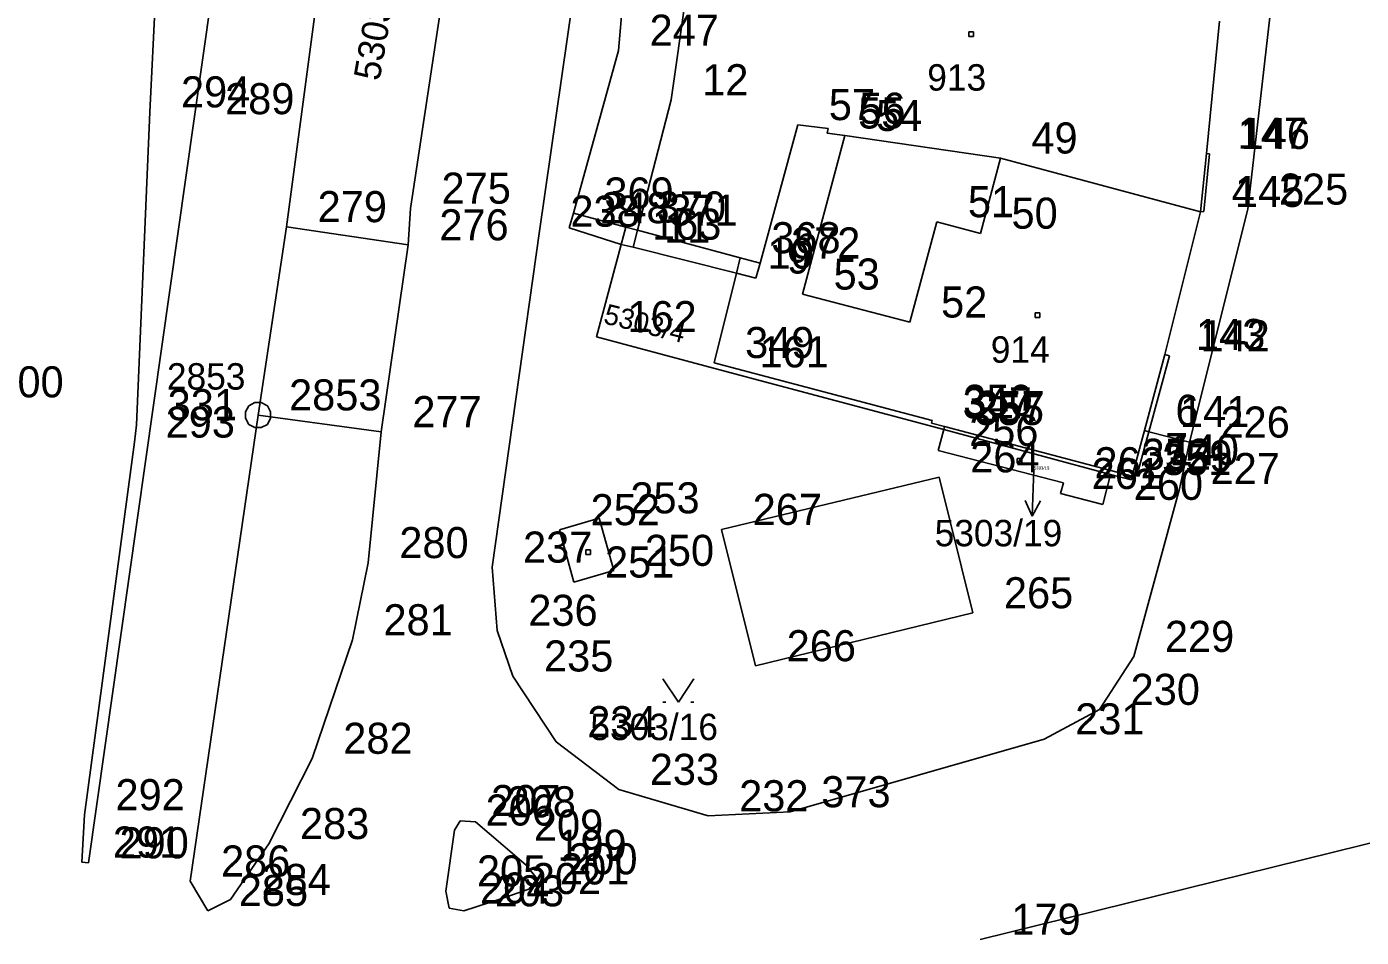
# Model space of a CAD drawing. Extents: x -822293 to -820259, y -1071573 to -1068794.
# Drawn here: x -821867.3 to -821781.3, y -1070167.2 to -1070108.5 of the extents above; entities that cross this region are included whole.
import ezdxf

# ---------------------------------------------------------------- set-up
doc = ezdxf.new("R2010")
doc.units = 0
for name, color, linetype in [('Vrstva 11', 7, 'Continuous'), ('Vrstva 13', 7, 'Continuous'), ('Vrstva 14', 7, 'Continuous'), ('Vrstva 16', 7, 'Continuous'), ('Vrstva 2', 7, 'Continuous'), ('Vrstva 3', 7, 'Continuous'), ('Vrstva 5', 7, 'Continuous'), ('Vrstva 6', 7, 'Continuous'), ('Vrstva 7', 7, 'Continuous'), ('Vrstva 8', 7, 'Continuous'), ('Vrstva 9', 7, 'Continuous')]:
    doc.layers.add(name, color=color, linetype=linetype)

# ---------------------------------------------------------------- blocks, each defined once
blk = doc.blocks.new('Z314')
at = {"layer": 'Vrstva 2'}
for p, q in [((-100, 70), (0, -80)), ((0, -80), (100, 70)), ((-100, -80), (-80, -80)), ((80, -80), (100, -80))]:
    blk.add_line(p, q, dxfattribs=at)
blk = doc.blocks.new('Z61')
at = {"layer": 'Vrstva 2'}
for p, q in [((0, 300), (-50, 200)), ((0, 0), (0, 300)), ((0, 300), (50, 200))]:
    blk.add_line(p, q, dxfattribs=at)
blk = doc.blocks.new('Z402')
at = {"layer": 'Vrstva 2'}
for p, q in [((-10, 10), (20, 10)), ((-10, -20), (-10, 10)), ((20, 10), (20, -20)), ((20, -20), (-10, -20))]:
    blk.add_line(p, q, dxfattribs=at)
blk = doc.blocks.new('Z101')
at = {"layer": 'Vrstva 2'}
for p, q in [((-80, 20), (-60, 60)), ((-80, -20), (-80, 20)), ((-60, 60), (-20, 80)), ((-20, 80), (20, 80)), ((0, 0), (0, 0)), ((20, 80), (60, 60)), ((60, 60), (80, 20)), ((80, 20), (80, -20)), ((-60, -60), (-80, -20)), ((-20, -80), (-60, -60)), ((20, -80), (-20, -80)), ((60, -60), (20, -80)), ((80, -20), (60, -60))]:
    blk.add_line(p, q, dxfattribs=at)

msp = doc.modelspace()

# ---------------------------------------------------------------- linework, layer by layer
at = {"layer": 'Vrstva 2'}
for p, q in [((-821842.56, -1070120.24), (-821833.95, -1070063.53)), ((-821788.63, -1070120.3), (-821784.97, -1070088.19)), ((-821856.5, -1070114.48), (-821853.39, -1070092.67)), ((-821846.84, -1070093.52), (-821850.54, -1070121.43)), ((-821858.61, -1070099.25), (-821859.34, -1070114.04)), ((-821828.32, -1070100.38), (-821829.16, -1070110.07)), ((-821825.77, -1070113.26), (-821823.98, -1070100.64)), ((-821832.11, -1070106.8), (-821834.26, -1070121.72)), ((-821791.29, -1070116.7), (-821790.45, -1070108.19)), ((-821829.16, -1070110.07), (-821832.07, -1070120.55)), ((-821827.95, -1070121.65), (-821825.77, -1070113.26)), ((-821859.34, -1070114.04), (-821860.2, -1070134.18)), ((-821863.3, -1070162.39), (-821856.5, -1070114.48)), ((-821820.05, -1070123.77), (-821817.62, -1070114.86)), ((-821817.62, -1070114.86), (-821815.66, -1070115.09)), ((-821815.66, -1070115.09), (-821815.73, -1070115.4)), ((-821815.73, -1070115.4), (-821814.58, -1070115.56)), ((-821814.58, -1070115.56), (-821804.57, -1070117.01)), ((-821804.57, -1070117.01), (-821791.67, -1070120.46)), ((-821791.67, -1070120.46), (-821791.29, -1070116.7)), ((-821842.7, -1070122.6), (-821842.56, -1070120.24)), ((-821792.39, -1070135.3), (-821788.63, -1070120.3)), ((-821832.07, -1070120.55), (-821828.7, -1070121.45)), ((-821793.97, -1070129.66), (-821791.67, -1070120.46)), ((-821850.54, -1070121.43), (-821852.38, -1070133.55)), ((-821834.26, -1070121.72), (-821837.31, -1070143.35)), ((-821829, -1070122.56), (-821828.7, -1070121.45)), ((-821828.7, -1070121.45), (-821827.95, -1070121.65)), ((-821827.95, -1070121.65), (-821821.32, -1070123.43)), ((-821844.44, -1070134.63), (-821842.7, -1070122.6)), ((-821830.59, -1070128.51), (-821829, -1070122.56)), ((-821821.32, -1070123.43), (-821821.57, -1070124.42)), ((-821821.32, -1070123.43), (-821820.05, -1070123.77)), ((-821821.57, -1070124.42), (-821823.01, -1070130.18)), ((-821822.08, -1070130.78), (-821830.59, -1070128.51)), ((-821795.29, -1070134.54), (-821793.97, -1070129.66)), ((-821823.01, -1070130.18), (-821808.96, -1070133.9)), ((-821808.22, -1070134.49), (-821822.08, -1070130.78)), ((-821860.2, -1070134.18), (-821860.33, -1070135.3)), ((-821852.38, -1070133.55), (-821856.76, -1070163.56)), ((-821808.96, -1070133.9), (-821809, -1070134.07)), ((-821809, -1070134.07), (-821808.17, -1070134.29)), ((-821845.28, -1070143.06), (-821844.44, -1070134.63)), ((-821808.22, -1070134.49), (-821808.58, -1070135.84)), ((-821808.17, -1070134.29), (-821808.22, -1070134.49)), ((-821797.47, -1070137.37), (-821808.22, -1070134.49)), ((-821795.29, -1070134.54), (-821795.96, -1070137)), ((-821795, -1070134.62), (-821795.29, -1070134.54)), ((-821792.39, -1070135.3), (-821795, -1070134.62)), ((-821860.33, -1070135.3), (-821863.56, -1070159.29)), ((-821808.58, -1070135.84), (-821800.51, -1070137.92)), ((-821793.03, -1070138.29), (-821792.39, -1070135.3)), ((-821797.98, -1070139.31), (-821797.47, -1070137.37)), ((-821796.15, -1070137.71), (-821797.47, -1070137.37)), ((-821796.09, -1070137.48), (-821796.15, -1070137.71)), ((-821795.96, -1070137), (-821796.09, -1070137.48)), ((-821800.51, -1070137.92), (-821800.69, -1070138.61)), ((-821795.97, -1070149.1), (-821793.03, -1070138.29)), ((-821800.69, -1070138.61), (-821797.98, -1070139.31)), ((-821846.3, -1070148.03), (-821845.28, -1070143.06)), ((-821837.31, -1070143.35), (-821836.97, -1070147.42)), ((-821836.97, -1070147.42), (-821835.96, -1070150.36)), ((-821848.89, -1070155.66), (-821846.3, -1070148.03)), ((-821798.18, -1070152.51), (-821795.97, -1070149.1)), ((-821835.96, -1070150.36), (-821833.17, -1070154.59)), ((-821801.75, -1070154.41), (-821798.18, -1070152.51)), ((-821833.17, -1070154.59), (-821829.15, -1070157.66)), ((-821818.1, -1070159.1), (-821801.75, -1070154.41)), ((-821851.68, -1070161.15), (-821848.89, -1070155.66)), ((-821829.15, -1070157.66), (-821823.39, -1070159.36)), ((-821823.39, -1070159.36), (-821818.1, -1070159.1)), ((-821863.56, -1070159.29), (-821863.73, -1070162.34)), ((-821774.34, -1070159.52), (-821805.86, -1070167.31)), ((-821854.16, -1070164.75), (-821851.68, -1070161.15)), ((-821863.73, -1070162.34), (-821863.3, -1070162.39)), ((-821856.76, -1070163.56), (-821855.62, -1070165.46)), ((-821855.62, -1070165.46), (-821854.16, -1070164.75))]:
    msp.add_line(p, q, dxfattribs=at)
at = {"layer": 'Vrstva 3'}
for p, q in [((-821814.58, -1070115.56), (-821817.31, -1070125.77)), ((-821805.85, -1070121.85), (-821804.57, -1070117.01)), ((-821791.09, -1070116.72), (-821791.46, -1070120.45)), ((-821791.29, -1070116.7), (-821791.09, -1070116.72)), ((-821791.46, -1070120.45), (-821791.67, -1070120.46)), ((-821832.34, -1070121.5), (-821832.07, -1070120.55)), ((-821810.39, -1070127.57), (-821808.66, -1070121.11)), ((-821808.66, -1070121.11), (-821805.85, -1070121.85)), ((-821850.54, -1070121.43), (-821842.7, -1070122.6)), ((-821829, -1070122.56), (-821832.34, -1070121.5)), ((-821828.22, -1070122.75), (-821827.95, -1070121.65)), ((-821828.22, -1070122.75), (-821829, -1070122.56)), ((-821821.57, -1070124.42), (-821828.22, -1070122.75)), ((-821820.05, -1070123.77), (-821820.31, -1070124.74)), ((-821820.31, -1070124.74), (-821821.57, -1070124.42)), ((-821817.31, -1070125.77), (-821810.39, -1070127.57)), ((-821793.68, -1070129.74), (-821795, -1070134.62)), ((-821793.97, -1070129.66), (-821793.68, -1070129.74)), ((-821844.44, -1070134.63), (-821852.38, -1070133.55)), ((-821808.17, -1070134.29), (-821796.09, -1070137.48)), ((-821795, -1070134.62), (-821795.67, -1070137.08)), ((-821822.52, -1070140.92), (-821808.51, -1070137.54)), ((-821808.51, -1070137.54), (-821806.34, -1070146.29)), ((-821795.67, -1070137.08), (-821795.96, -1070137)), ((-821832.96, -1070140.94), (-821830.4, -1070140.18)), ((-821830.4, -1070140.18), (-821829.47, -1070143.56)), ((-821832.03, -1070144.31), (-821832.96, -1070140.94)), ((-821820.33, -1070149.7), (-821822.52, -1070140.92)), ((-821829.47, -1070143.56), (-821832.03, -1070144.31)), ((-821806.34, -1070146.29), (-821820.33, -1070149.7)), ((-821839.72, -1070160.28), (-821839.37, -1070159.67)), ((-821839.37, -1070159.67), (-821838.37, -1070159.75)), ((-821838.37, -1070159.75), (-821836.61, -1070161.25)), ((-821840.28, -1070164.2), (-821839.72, -1070160.28)), ((-821836.61, -1070161.25), (-821835.1, -1070162.54)), ((-821835.1, -1070162.54), (-821834.4, -1070163.42)), ((-821834.4, -1070163.42), (-821834.93, -1070164.07)), ((-821840.08, -1070165.3), (-821840.28, -1070164.2)), ((-821834.93, -1070164.07), (-821836.75, -1070164.69)), ((-821836.75, -1070164.69), (-821839.13, -1070165.48)), ((-821839.13, -1070165.48), (-821840.08, -1070165.3))]:
    msp.add_line(p, q, dxfattribs=at)
at = {"layer": 'Vrstva 8'}
for p, q in [((-821829.16, -1070110.07), (-821829.16, -1070110.07)), ((-821825.77, -1070113.26), (-821825.77, -1070113.26)), ((-821859.34, -1070114.04), (-821859.34, -1070114.04)), ((-821856.5, -1070114.48), (-821856.5, -1070114.48)), ((-821817.62, -1070114.86), (-821817.62, -1070114.86)), ((-821815.66, -1070115.09), (-821815.66, -1070115.09)), ((-821815.73, -1070115.4), (-821815.73, -1070115.4)), ((-821814.58, -1070115.56), (-821814.58, -1070115.56)), ((-821804.57, -1070117.01), (-821804.57, -1070117.01)), ((-821791.29, -1070116.7), (-821791.29, -1070116.7)), ((-821791.09, -1070116.72), (-821791.09, -1070116.72)), ((-821842.56, -1070120.24), (-821842.56, -1070120.24)), ((-821791.46, -1070120.45), (-821791.46, -1070120.45)), ((-821788.63, -1070120.3), (-821788.63, -1070120.3)), ((-821832.07, -1070120.55), (-821832.07, -1070120.55)), ((-821808.66, -1070121.11), (-821808.66, -1070121.11)), ((-821791.67, -1070120.46), (-821791.67, -1070120.46)), ((-821850.54, -1070121.43), (-821850.54, -1070121.43)), ((-821834.26, -1070121.72), (-821834.26, -1070121.72)), ((-821832.34, -1070121.5), (-821832.34, -1070121.5)), ((-821828.7, -1070121.45), (-821828.7, -1070121.45)), ((-821827.95, -1070121.65), (-821827.95, -1070121.65)), ((-821805.85, -1070121.85), (-821805.85, -1070121.85)), ((-821842.7, -1070122.6), (-821842.7, -1070122.6)), ((-821829, -1070122.56), (-821829, -1070122.56)), ((-821828.22, -1070122.75), (-821828.22, -1070122.75)), ((-821821.32, -1070123.43), (-821821.32, -1070123.43)), ((-821820.05, -1070123.77), (-821820.05, -1070123.77)), ((-821821.57, -1070124.42), (-821821.57, -1070124.42)), ((-821820.31, -1070124.74), (-821820.31, -1070124.74)), ((-821817.31, -1070125.77), (-821817.31, -1070125.77)), ((-821810.39, -1070127.57), (-821810.39, -1070127.57)), ((-821830.59, -1070128.51), (-821830.59, -1070128.51)), ((-821793.97, -1070129.66), (-821793.97, -1070129.66)), ((-821793.68, -1070129.74), (-821793.68, -1070129.74)), ((-821823.01, -1070130.18), (-821823.01, -1070130.18)), ((-821822.08, -1070130.78), (-821822.08, -1070130.78)), ((-821860.2, -1070134.18), (-821860.2, -1070134.18)), ((-821852.38, -1070133.55), (-821852.38, -1070133.55)), ((-821809, -1070134.07), (-821809, -1070134.07)), ((-821808.96, -1070133.9), (-821808.96, -1070133.9)), ((-821844.44, -1070134.63), (-821844.44, -1070134.63)), ((-821808.22, -1070134.49), (-821808.22, -1070134.49)), ((-821808.17, -1070134.29), (-821808.17, -1070134.29)), ((-821795.29, -1070134.54), (-821795.29, -1070134.54)), ((-821795, -1070134.62), (-821795, -1070134.62)), ((-821860.33, -1070135.3), (-821860.33, -1070135.3)), ((-821808.58, -1070135.84), (-821808.58, -1070135.84)), ((-821792.39, -1070135.3), (-821792.39, -1070135.3)), ((-821808.51, -1070137.54), (-821808.51, -1070137.54)), ((-821797.47, -1070137.37), (-821797.47, -1070137.37)), ((-821796.09, -1070137.48), (-821796.09, -1070137.48)), ((-821795.96, -1070137), (-821795.96, -1070137)), ((-821795.67, -1070137.08), (-821795.67, -1070137.08)), ((-821800.51, -1070137.92), (-821800.51, -1070137.92)), ((-821796.15, -1070137.71), (-821796.15, -1070137.71)), ((-821793.03, -1070138.29), (-821793.03, -1070138.29)), ((-821800.69, -1070138.61), (-821800.69, -1070138.61)), ((-821797.98, -1070139.31), (-821797.98, -1070139.31)), ((-821830.4, -1070140.18), (-821830.4, -1070140.18)), ((-821832.96, -1070140.94), (-821832.96, -1070140.94)), ((-821822.52, -1070140.92), (-821822.52, -1070140.92)), ((-821845.28, -1070143.06), (-821845.28, -1070143.06)), ((-821837.31, -1070143.35), (-821837.31, -1070143.35)), ((-821829.47, -1070143.56), (-821829.47, -1070143.56)), ((-821832.03, -1070144.31), (-821832.03, -1070144.31)), ((-821806.34, -1070146.29), (-821806.34, -1070146.29)), ((-821836.97, -1070147.42), (-821836.97, -1070147.42)), ((-821846.3, -1070148.03), (-821846.3, -1070148.03)), ((-821795.97, -1070149.1), (-821795.97, -1070149.1)), ((-821835.96, -1070150.36), (-821835.96, -1070150.36)), ((-821820.33, -1070149.7), (-821820.33, -1070149.7)), ((-821798.18, -1070152.51), (-821798.18, -1070152.51)), ((-821833.17, -1070154.59), (-821833.17, -1070154.59)), ((-821801.75, -1070154.41), (-821801.75, -1070154.41)), ((-821848.89, -1070155.66), (-821848.89, -1070155.66)), ((-821829.15, -1070157.66), (-821829.15, -1070157.66)), ((-821818.1, -1070159.1), (-821818.1, -1070159.1)), ((-821863.56, -1070159.29), (-821863.56, -1070159.29)), ((-821839.37, -1070159.67), (-821839.37, -1070159.67)), ((-821838.37, -1070159.75), (-821838.37, -1070159.75)), ((-821823.39, -1070159.36), (-821823.39, -1070159.36)), ((-821839.72, -1070160.28), (-821839.72, -1070160.28)), ((-821851.68, -1070161.15), (-821851.68, -1070161.15)), ((-821836.61, -1070161.25), (-821836.61, -1070161.25)), ((-821863.73, -1070162.34), (-821863.73, -1070162.34)), ((-821863.3, -1070162.39), (-821863.3, -1070162.39)), ((-821835.1, -1070162.54), (-821835.1, -1070162.54)), ((-821834.4, -1070163.42), (-821834.4, -1070163.42)), ((-821856.76, -1070163.56), (-821856.76, -1070163.56)), ((-821840.28, -1070164.2), (-821840.28, -1070164.2)), ((-821834.93, -1070164.07), (-821834.93, -1070164.07)), ((-821854.16, -1070164.75), (-821854.16, -1070164.75)), ((-821836.75, -1070164.69), (-821836.75, -1070164.69)), ((-821855.62, -1070165.46), (-821855.62, -1070165.46)), ((-821840.08, -1070165.3), (-821840.08, -1070165.3)), ((-821839.13, -1070165.48), (-821839.13, -1070165.48))]:
    msp.add_line(p, q, dxfattribs=at)

# ---------------------------------------------------------------- block references
at = {"layer": 'Vrstva 11', "xscale": 0.01, "yscale": 0.01}
for p in [(-821806.51, -1070108.98), (-821802.23, -1070127.06), (-821803.39, -1070136.45), (-821831.16, -1070142.33)]:
    msp.add_blockref('Z402', p, dxfattribs=at)
at = {"layer": 'Vrstva 13', "xscale": 0.01, "yscale": 0.01}
msp.add_blockref('Z314', (-821825.31, -1070151.24), dxfattribs=at)
at = {"layer": 'Vrstva 14', "xscale": 0.01, "yscale": 0.01}
msp.add_blockref('Z101', (-821852.38, -1070133.55), dxfattribs=at)
at = {"layer": 'Vrstva 7', "xscale": 0.010000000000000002, "yscale": 0.010000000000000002, "rotation": 178.0000000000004}
msp.add_blockref('Z61', (-821802.41, -1070137.06), dxfattribs=at)

# ---------------------------------------------------------------- texts
at = {"layer": 'Vrstva 16'}
msp.add_text('2853', height=1.7, dxfattribs=at).set_placement((-821858.248, -1070131.91))
at = {"layer": 'Vrstva 5'}
for s, height, rotation, p in [('5303/15', 1.699, 80, (-821844.561, -1070112.089)), ('5303/4', 1.3, 346, (-821830.191, -1070127.632))]:
    msp.add_text(s, height=height, rotation=rotation, dxfattribs=at).set_placement(p)
msp.add_text('5303/16', height=1.7, dxfattribs=at).set_placement((-821830.976, -1070154.48))
at = {"layer": 'Vrstva 6'}
for s, height, p in [('913', 1.7, (-821809.276, -1070112.66)), ('914', 1.7, (-821805.186, -1070130.18)), ('5303/19', 0.2, (-821802.41, -1070137.06))]:
    msp.add_text(s, height=height, dxfattribs=at).set_placement(p)
at = {"layer": 'Vrstva 7'}
msp.add_text('5303/19', height=1.7, dxfattribs=at).set_placement((-821808.801, -1070142))
at = {"layer": 'Vrstva 9'}
for s, p in [('247', (-821827.16, -1070109.77)), ('12', (-821823.77, -1070112.96)), ('294', (-821857.34, -1070113.74)), ('289', (-821854.5, -1070114.18)), ('57', (-821815.62, -1070114.56)), ('55', (-821813.73, -1070115.1)), ('56', (-821813.66, -1070114.79)), ('54', (-821812.58, -1070115.26)), ('147', (-821789.29, -1070116.4)), ('146', (-821789.09, -1070116.42)), ('49', (-821802.57, -1070116.71)), ('275', (-821840.56, -1070119.94)), ('369', (-821830.07, -1070120.25)), ('4', (-821789.67, -1070120.16)), ('145', (-821789.46, -1070120.15)), ('225', (-821786.63, -1070120)), ('279', (-821848.54, -1070121.13)), ('238', (-821832.26, -1070121.42)), ('248', (-821830.34, -1070121.2)), ('370', (-821826.7, -1070121.15)), ('371', (-821825.95, -1070121.35)), ('51', (-821806.66, -1070120.81)), ('50', (-821803.85, -1070121.55)), ('276', (-821840.7, -1070122.3)), ('163', (-821827, -1070122.26)), ('11', (-821826.22, -1070122.45)), ('368', (-821819.32, -1070123.13)), ('10', (-821819.57, -1070124.12)), ('372', (-821818.05, -1070123.47)), ('9', (-821818.31, -1070124.44)), ('53', (-821815.31, -1070125.47)), ('52', (-821808.39, -1070127.27)), ('162', (-821828.59, -1070128.21)), ('349', (-821821.01, -1070129.88)), ('143', (-821791.97, -1070129.36)), ('142', (-821791.68, -1070129.44)), ('161', (-821820.08, -1070130.48)), ('300', (-821869.36, -1070132.41)), ('2853', (-821850.38, -1070133.25)), ('350', (-821806.96, -1070133.6)), ('331', (-821858.2, -1070133.88)), ('277', (-821842.44, -1070134.33)), ('347', (-821807, -1070133.77)), ('355', (-821806.22, -1070134.19)), ('257', (-821806.17, -1070133.99)), ('6', (-821793.29, -1070134.24)), ('141', (-821793, -1070134.32)), ('293', (-821858.33, -1070135)), ('226', (-821790.39, -1070135)), ('256', (-821806.58, -1070135.54)), ('352', (-821795.47, -1070137.07)), ('7', (-821793.96, -1070136.7)), ('140', (-821793.67, -1070136.78)), ('264', (-821806.51, -1070137.24)), ('262', (-821798.51, -1070137.62)), ('351', (-821794.15, -1070137.41)), ('259', (-821794.09, -1070137.18)), ('261', (-821798.69, -1070138.31)), ('227', (-821791.03, -1070137.99)), ('260', (-821795.98, -1070139.01)), ('253', (-821828.4, -1070139.88)), ('252', (-821830.96, -1070140.64)), ('267', (-821820.52, -1070140.62)), ('280', (-821843.28, -1070142.76)), ('237', (-821835.31, -1070143.05)), ('250', (-821827.47, -1070143.26)), ('251', (-821830.03, -1070144.01)), ('265', (-821804.34, -1070145.99)), ('236', (-821834.97, -1070147.12)), ('281', (-821844.3, -1070147.73)), ('229', (-821793.97, -1070148.8)), ('266', (-821818.33, -1070149.4)), ('235', (-821833.96, -1070150.06)), ('230', (-821796.18, -1070152.21)), ('231', (-821799.75, -1070154.11)), ('234', (-821831.17, -1070154.29)), ('282', (-821846.89, -1070155.36)), ('233', (-821827.15, -1070157.36)), ('292', (-821861.56, -1070158.99)), ('207', (-821837.37, -1070159.37)), ('232', (-821821.39, -1070159.06)), ('373', (-821816.1, -1070158.8)), ('206', (-821837.72, -1070159.98)), ('208', (-821836.37, -1070159.45)), ('283', (-821849.68, -1070160.85)), ('209', (-821834.61, -1070160.95)), ('291', (-821861.73, -1070162.04)), ('290', (-821861.3, -1070162.09)), ('199', (-821833.1, -1070162.24)), ('286', (-821854.76, -1070163.26)), ('200', (-821832.4, -1070163.12)), ('284', (-821852.16, -1070164.45)), ('205', (-821838.28, -1070163.9)), ('202', (-821834.75, -1070164.39)), ('201', (-821832.93, -1070163.77)), ('285', (-821853.62, -1070165.16)), ('204', (-821838.08, -1070165)), ('203', (-821837.13, -1070165.18)), ('179', (-821803.86, -1070167.01))]:
    msp.add_text(s, height=2, dxfattribs=at).set_placement(p)

doc.saveas('drawing.dxf')
